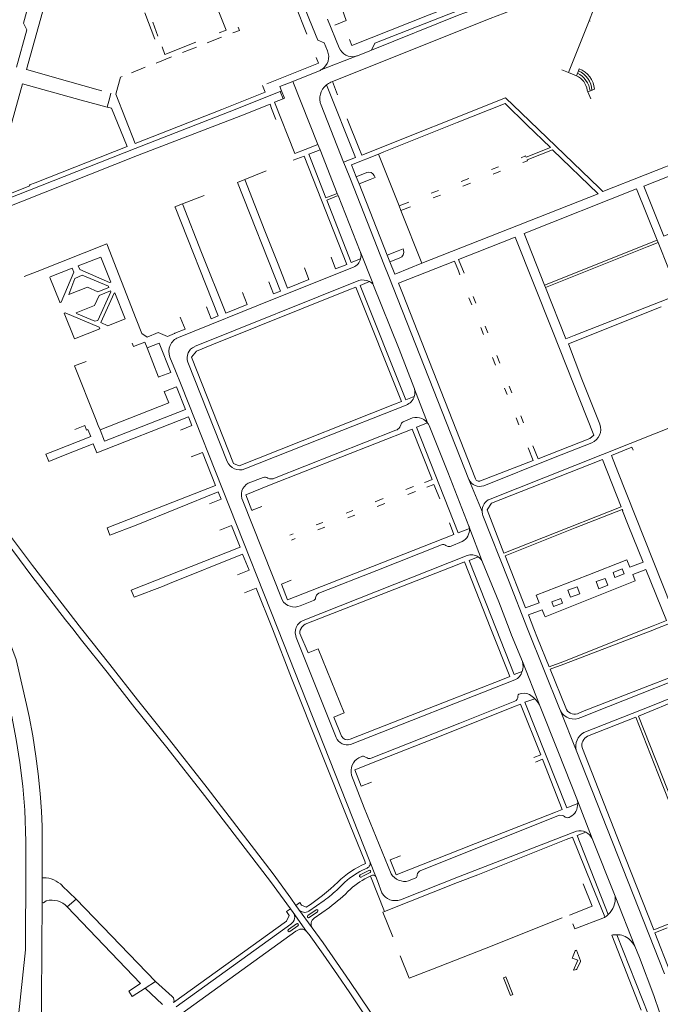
# Model space of a CAD drawing. Extents: x 145000 to 155000, y 457500 to 470000.
# Tile 454 of 548: x 154195 to 154455, y 464348 to 464747. Entities that reach past the tile are written whole.
import ezdxf

# ---------------------------------------------------------------- set-up
doc = ezdxf.new("R2010")
doc.units = 0
doc.header["$LTSCALE"] = 0.2
doc.header["$MEASUREMENT"] = 0
doc.layers.add('kant verharding', color=252, linetype='Continuous', lineweight=0)

msp = doc.modelspace()

# ---------------------------------------------------------------- linework, layer by layer
at = {"layer": 'kant verharding', "lineweight": 0}
for p, q in [((154429.95, 464757.59), (154425.83, 464747.01)), ((154306.51, 464753.4), (154311.24, 464741.55)), ((154245.45, 464750.15), (154249.51, 464739.45)), ((154319.63, 464747.69), (154324.4, 464735.96)), ((154193.39, 464728.12), (154197.6, 464743.31)), ((154250.72, 464740.8), (154248.67, 464746.48)), ((154425.83, 464747.01), (154417.47, 464725.97)), ((154425.83, 464747.01), (154426.18, 464746.87)), ((154270.82, 464738), (154276.61, 464740.28)), ((154275.71, 464742.06), (154278.5, 464743.17)), ((154266.4, 464736.26), (154260.77, 464734.04)), ((154319.6, 464734.82), (154318.26, 464738.09)), ((154256.35, 464732.3), (154250.07, 464729.83)), ((154317.26, 464727.18), (154331.2, 464732.6)), ((154331.06, 464732.56), (154331.2, 464732.6)), ((154331.84, 464732.81), (154337.55, 464735.1)), ((154240.02, 464725.87), (154245.65, 464728.09)), ((154214.14, 464722.48), (154197.42, 464727.22)), ((154235.6, 464724.13), (154236.28, 464724.4)), ((154305.52, 464722.34), (154315.99, 464726.56)), ((154417.47, 464725.97), (154414.71, 464727.1)), ((154226.48, 464718.98), (154214.14, 464722.48)), ((154315.69, 464696.8), (154305.52, 464722.34)), ((154319.17, 464720.95), (154319.08, 464720.88)), ((154321.61, 464722.27), (154321.03, 464722.03)), ((154321.61, 464722.27), (154323.73, 464716.93)), ((154228.06, 464718.54), (154226.48, 464718.98)), ((154230.13, 464711.95), (154231.26, 464715.88)), ((154231.26, 464715.88), (154231.74, 464717.56)), ((154300.41, 464718.29), (154300.99, 464718.52)), ((154300.41, 464718.29), (154301.6, 464715.32)), ((154300.99, 464718.52), (154302.2, 464715.57)), ((154302.2, 464715.57), (154301.6, 464715.32)), ((154425.02, 464718.77), (154425.28, 464718.16)), ((154425.28, 464718.16), (154426.47, 464715.34)), ((154298.61, 464706.85), (154296.95, 464711.31)), ((154317.02, 464712.75), (154326.18, 464689.56)), ((154327.6, 464707.22), (154332.35, 464695.34)), ((154310.56, 464694.77), (154315.69, 464696.8)), ((154316.58, 464694.56), (154315.69, 464696.8)), ((154242.5, 464692.25), (154153.66, 464657.07)), ((154198.6, 464678.22), (154241.6, 464695.11)), ((154323.56, 464676.9), (154316.58, 464694.56)), ((154329.35, 464688.53), (154340.34, 464692.88)), ((154340.34, 464692.88), (154348.71, 464671.81)), ((154398.21, 464691.33), (154400.06, 464692.08)), ((154400.06, 464692.08), (154400.25, 464691.6)), ((154326.18, 464689.56), (154326.92, 464687.7)), ((154326.92, 464687.7), (154328.9, 464682.67)), ((154331.32, 464683.56), (154329.35, 464688.53)), ((154386.21, 464686.6), (154389.03, 464687.71)), ((154398.95, 464689.47), (154400.8, 464690.11)), ((154400.8, 464690.11), (154400.64, 464690.53)), ((154286.09, 464682.53), (154294.74, 464686.03)), ((154331.32, 464683.56), (154335.57, 464685.35)), ((154332.43, 464680.78), (154331.32, 464683.56)), ((154389.82, 464685.86), (154386.92, 464684.73)), ((154283.12, 464681.34), (154286.09, 464682.53)), ((154328.9, 464682.67), (154342.55, 464648.16)), ((154336.96, 464682.54), (154332.43, 464680.78)), ((154343.85, 464651.87), (154332.43, 464680.78)), ((154376.97, 464682.95), (154373.9, 464681.75)), ((154374.62, 464679.89), (154377.63, 464681.04)), ((154160.1, 464662.99), (154198.6, 464678.22)), ((154260.8, 464672.62), (154269.59, 464676)), ((154318.98, 464675.11), (154323.56, 464676.9)), ((154319.35, 464674.18), (154323.93, 464675.97)), ((154323.93, 464675.97), (154323.56, 464676.9)), ((154332.9, 464653.29), (154323.93, 464675.97)), ((154361.77, 464676.97), (154364.72, 464678.12)), ((154362.49, 464675.08), (154365.44, 464676.22)), ((154352.62, 464673.35), (154348.71, 464671.81)), ((154348.71, 464671.81), (154349.45, 464669.93)), ((154353.27, 464671.44), (154349.45, 464669.93)), ((154349.45, 464669.93), (154357.94, 464648.56)), ((154409.16, 464668.75), (154357.94, 464648.56)), ((154201.76, 464645.2), (154230.02, 464656.36)), ((154230.02, 464656.36), (154241.95, 464625.86)), ((154407.71, 464639.62), (154453.42, 464657.92)), ((154449.43, 464655.22), (154453.79, 464656.98)), ((154453.42, 464657.92), (154453.79, 464656.98)), ((154332.99, 464653.01), (154332.9, 464653.29)), ((154348.35, 464653.6), (154343.85, 464651.87)), ((154344.93, 464649.1), (154343.85, 464651.87)), ((154408.09, 464638.64), (154449.43, 464655.22)), ((154342.55, 464648.16), (154344.52, 464643.17)), ((154344.93, 464649.1), (154345.35, 464649.27)), ((154345.35, 464649.27), (154348.92, 464650.67)), ((154357.94, 464648.56), (154347.31, 464644.29)), ((154372.75, 464645.39), (154371.18, 464649.36)), ((154375.07, 464644.45), (154372.86, 464650.02)), ((154196.47, 464643.1), (154201.76, 464645.2)), ((154373.39, 464643.78), (154372.75, 464645.39)), ((154265.66, 464614.65), (154332.28, 464641.53)), ((154344.52, 464643.17), (154377.06, 464560.73)), ((154408.09, 464638.64), (154407.71, 464639.62)), ((154272.7, 464615.37), (154328.34, 464637.71)), ((154379.64, 464561.04), (154350.05, 464636.41)), ((154377.05, 464634.48), (154378.15, 464631.69)), ((154378.79, 464635.06), (154379.87, 464632.37)), ((154381.81, 464622.38), (154382.93, 464619.52)), ((154383.6, 464623.02), (154384.7, 464620.22)), ((154246.37, 464614.11), (154251.06, 464602.26)), ((154221.63, 464608.66), (154216.98, 464606.81)), ((154257.89, 464604.86), (154255.66, 464610.44)), ((154278.88, 464568.08), (154262.94, 464608.4)), ((154386.58, 464610.28), (154387.8, 464607.16)), ((154388.38, 464611.01), (154389.62, 464607.88)), ((154216.98, 464606.81), (154225.47, 464585.49)), ((154260.18, 464599.13), (154257.89, 464604.86)), ((154251.6, 464602.47), (154251.06, 464602.26)), ((154253.38, 464596.38), (154253.88, 464596.58)), ((154299.43, 464500), (154260.18, 464599.13)), ((154354.95, 464597.46), (154354.73, 464598.15)), ((154354.97, 464597.38), (154354.95, 464597.46)), ((154354.97, 464597.38), (154360.23, 464583.67)), ((154391.47, 464597.86), (154392.51, 464595.21)), ((154393.3, 464598.64), (154394.38, 464595.92)), ((154346.78, 464591.26), (154290.88, 464569.11)), ((154225.47, 464585.49), (154226.59, 464582.67)), ((154350.31, 464584.13), (154353.2, 464585.37)), ((154396.26, 464585.73), (154397.33, 464582.96)), ((154398.12, 464586.51), (154399.21, 464583.72)), ((154472.26, 464587.17), (154442.42, 464575.34)), ((154226.59, 464582.67), (154227.29, 464580.93)), ((154298.1, 464561.27), (154347.4, 464580.77)), ((154349.01, 464582.01), (154349.35, 464582.87)), ((154442.42, 464575.34), (154385.6, 464552.78)), ((154401.06, 464573.52), (154403.09, 464568.37)), ((154402.99, 464574.34), (154405.08, 464569.14)), ((154403.09, 464568.37), (154381.77, 464560.1)), ((154287.48, 464559.23), (154293.49, 464561.56)), ((154295.45, 464561.28), (154296.1, 464561.02)), ((154377.06, 464560.73), (154382.38, 464547.74)), ((154351.4, 464556.61), (154354.52, 464557.82)), ((154355.34, 464555.82), (154352.2, 464554.61)), ((154301.18, 464511.79), (154285.26, 464552.04)), ((154338.91, 464551.67), (154342.18, 464552.94)), ((154292.95, 464549.73), (154289.02, 464548.19)), ((154327.17, 464547.05), (154329.91, 464548.12)), ((154342.94, 464550.98), (154339.77, 464549.75)), ((154330.75, 464546.21), (154327.92, 464545.11)), ((154314.98, 464542.23), (154317.68, 464543.3)), ((154318.49, 464541.41), (154315.71, 464540.33)), ((154377.06, 464541.71), (154382.58, 464527.14)), ((154377.09, 464541.62), (154377.06, 464541.71)), ((154305.71, 464538.59), (154304.31, 464538.04)), ((154306.46, 464536.7), (154305, 464536.11)), ((154369.8, 464533.59), (154374.26, 464535.47)), ((154368.17, 464533.64), (154367.64, 464533.95)), ((154309.71, 464503.43), (154376.29, 464529.84)), ((154283.13, 464522.01), (154287.77, 464523.87)), ((154310.6, 464501.91), (154372.3, 464526.06)), ((154304.84, 464519.78), (154300.89, 464518.24)), ((154407.96, 464504.97), (154444.55, 464519.5)), ((154285.96, 464514.71), (154290.68, 464516.6)), ((154297.33, 464500), (154290.68, 464516.6)), ((154313.89, 464511.55), (154308.57, 464509.41)), ((154314.91, 464513.11), (154314.81, 464512.6)), ((154407.75, 464505.43), (154407.96, 464504.97)), ((154457.21, 464503.43), (154451.88, 464501.28)), ((154299.43, 464500), (154336.8, 464405.54)), ((154306.75, 464500.12), (154306.72, 464500)), ((154308.82, 464500.12), (154308.75, 464500)), ((154414.05, 464467.07), (154400.75, 464500)), ((154448.71, 464500), (154415.1, 464486.73)), ((154452.35, 464499.79), (154415.51, 464485.75)), ((154451.88, 464501.28), (154448.71, 464500)), ((154452.91, 464500), (154452.35, 464499.79)), ((154457.82, 464501.92), (154452.91, 464500)), ((154311.74, 464490.32), (154308.38, 464498.16)), ((154398.72, 464486.77), (154405.66, 464469.22)), ((154415.1, 464486.73), (154409.65, 464484.58)), ((154415.51, 464485.75), (154410.02, 464483.66)), ((154416.36, 464467.94), (154410.02, 464483.66)), ((154329.02, 464453.09), (154395.73, 464479.29)), ((154397.02, 464473.33), (154396.87, 464472.7)), ((154397.25, 464473.51), (154397.02, 464473.33)), ((154445.85, 464464.58), (154466.28, 464473)), ((154325.27, 464456.42), (154322.14, 464464.18)), ((154414.2, 464466.74), (154414.05, 464467.07)), ((154414.05, 464467.07), (154414.2, 464466.74)), ((154420.56, 464450.81), (154414.2, 464466.74)), ((154423.11, 464466.44), (154421.06, 464465.58)), ((154422.99, 464451.82), (154423.14, 464451.46)), ((154333.83, 464448.29), (154332.35, 464447.74)), ((154403.34, 464447.79), (154406.2, 464448.94)), ((154456.36, 464359.94), (154420.56, 464450.81)), ((154404.04, 464445.96), (154406.93, 464447.12)), ((154337.49, 464437.85), (154333.25, 464436.22)), ((154420.84, 464431.02), (154427.05, 464414.93)), ((154349.19, 464407.89), (154345.05, 464406.23)), ((154334.8, 464405.72), (154335.11, 464404.8)), ((154333.89, 464402.05), (154335.68, 464402.91)), ((154337.85, 464400.05), (154336.89, 464399.65)), ((154339.23, 464399.46), (154339.02, 464399.71)), ((154339.91, 464397.7), (154339.23, 464399.46)), ((154203.76, 464388.87), (154203.84, 464399.01)), ((154203.84, 464399.01), (154204.35, 464399)), ((154217.64, 464390.28), (154211.98, 464395.71)), ((154324.05, 464394.67), (154325.79, 464396.32)), ((154339.91, 464397.7), (154341.7, 464392.87)), ((154352.54, 464397.69), (154355.53, 464398.89)), ((154204.28, 464388.86), (154203.76, 464388.87)), ((154204.28, 464388.86), (154205.48, 464389.61)), ((154213.98, 464387.12), (154217.64, 464390.28)), ((154217.64, 464390.28), (154249.81, 464356.92)), ((154306.76, 464387.77), (154307.91, 464386.2)), ((154312.11, 464385.41), (154318.21, 464389.78)), ((154304.57, 464386.42), (154305.69, 464384.94)), ((154311.16, 464377.21), (154305.69, 464384.94)), ((154313.42, 464378.64), (154307.91, 464386.2)), ((154311.69, 464383.63), (154314.97, 464385.97)), ((154315.55, 464385.11), (154312.24, 464382.81)), ((154320.39, 464386.93), (154314.19, 464382.53)), ((154258.18, 464346.61), (154304.79, 464380.18)), ((154303.77, 464377.95), (154307.03, 464380.31)), ((154307.62, 464379.5), (154304.36, 464377.13)), ((154306.81, 464377.23), (154260.45, 464343.85)), ((154447.01, 464345.15), (154434.99, 464375.66)), ((154449.87, 464343.36), (154437.01, 464375.86)), ((154245.58, 464354.18), (154249.81, 464356.92)), ((154249.81, 464356.92), (154256.62, 464350.72)), ((154252.69, 464347.49), (154245.58, 464354.18)), ((154257.12, 464348.28), (154256.91, 464348.59))]:
    msp.add_line(p, q, dxfattribs=at)
at = {"layer": 'kant verharding', "lineweight": 0, "flags": 128}
for points in [[(154197.42, 464727.22), (154211.34, 464777.34), (154245.71, 464767.8)], [(154262.7, 464772.9), (154262.79, 464772.87), (154266.24, 464774.23), (154278.5, 464743.17)], [(154197.6, 464743.31), (154196.16, 464746.07), (154202.49, 464768.83), (154205.14, 464770.33)], [(154392.13, 464761.61), (154360.85, 464749.41), (154329.5, 464736.96), (154328.52, 464739.42)], [(154309.98, 464753.21), (154312.26, 464747.37), (154315.64, 464739.05), (154318.26, 464738.09)], [(154402.65, 464754.38), (154385.7, 464747.85), (154321.61, 464722.27)], [(154382.54, 464754.99), (154368.93, 464749.7), (154338.79, 464737.83), (154337.55, 464735.1)], [(154325.97, 464750.64), (154326.45, 464749.4), (154327.23, 464747.05), (154322.63, 464745.23)], [(154377.64, 464751.03), (154373.05, 464749.34), (154337.55, 464735.1)], [(154281.25, 464742.05), (154283.88, 464743.05), (154283.37, 464744.33)], [(154266.23, 464738.32), (154253.6, 464733.29), (154252.45, 464736.4)], [(154315, 464732.03), (154315.96, 464729.79), (154294.98, 464721.44)], [(154417.47, 464725.97), (154420.64, 464724.66), (154421.45, 464726.69), (154421.78, 464727.51)], [(154241.54, 464697.21), (154233.66, 464717.14), (154235.6, 464724.13)], [(154184.67, 464690.84), (154187.12, 464690.17), (154195.81, 464721.42), (154219.57, 464714.77), (154230.13, 464711.95)], [(154293.23, 464720.76), (154294.27, 464717.94), (154276.68, 464710.92), (154241.54, 464697.21)], [(154305.52, 464722.34), (154300.26, 464720.29), (154300.99, 464718.52)], [(154319.17, 464720.95), (154331.05, 464691.42), (154326.18, 464689.56)], [(154241.6, 464695.11), (154279.69, 464709.96), (154300.41, 464718.29)], [(154301.6, 464715.32), (154298.08, 464713.91), (154306.35, 464693.1), (154310.56, 464694.77)], [(154332.35, 464695.34), (154333.52, 464692.41), (154391.9, 464715.67), (154398.3, 464709.59), (154429.9, 464679.15)], [(154425.28, 464718.16), (154426.99, 464718.78), (154428, 464719.15)], [(154429.9, 464679.15), (154431.45, 464677.66), (154500.14, 464704.71), (154522.42, 464713.52), (154521.69, 464715.4)], [(154230.13, 464711.95), (154231.93, 464711.47), (154238.26, 464695.9), (154200.9, 464681.12)], [(154296.95, 464711.31), (154296.3, 464713.08), (154284.38, 464708.41), (154242.5, 464692.25)], [(154340.34, 464692.88), (154342.45, 464693.78), (154372.21, 464705.66), (154391.78, 464713.37)], [(154391.78, 464713.37), (154400.54, 464704.71), (154410.11, 464695.46), (154400.25, 464691.6)], [(154459.48, 464660.89), (154459.35, 464660.91), (154456.09, 464659.58), (154448.01, 464679.84), (154485.75, 464694.67), (154524, 464709.8), (154532.07, 464689.46), (154528.2, 464687.97)], [(154305.62, 464690.33), (154310.12, 464692.07), (154327.45, 464648.01), (154322.92, 464646.2), (154321.07, 464650.95)], [(154316.58, 464694.56), (154312.07, 464692.77), (154318.98, 464675.11)], [(154400.64, 464690.53), (154410.99, 464694.61), (154429.52, 464676.77), (154409.16, 464668.75)], [(154338.55, 464684.12), (154338.91, 464683.29), (154336.96, 464682.54)], [(154162.64, 464665.86), (154176.46, 464671.16), (154188.91, 464676.02), (154198.83, 464679.95), (154198.68, 464680.39), (154200.9, 464681.12)], [(154295.85, 464640.91), (154297.74, 464636.07), (154300.49, 464637.15), (154283.12, 464681.34)], [(154299.33, 464648.83), (154294.25, 464661.66), (154286.09, 464682.53)], [(154407.71, 464639.62), (154399.4, 464660.59), (154445.1, 464678.79), (154453.42, 464657.92)], [(154257.72, 464671.28), (154257.67, 464671.41), (154260.8, 464672.62)], [(154285.1, 464636.7), (154287.08, 464631.79), (154278.31, 464628.27), (154268.51, 464652.9), (154260.8, 464672.62)], [(154319.35, 464674.18), (154329.27, 464648.82), (154333.08, 464650.3)], [(154270.48, 464630.82), (154272.42, 464625.97), (154275.27, 464627.12), (154257.72, 464671.28)], [(154372.86, 464650.02), (154380.37, 464652.97), (154395.77, 464659.13), (154410.9, 464621.1), (154427.67, 464578.71), (154426.06, 464577.31), (154405.08, 464569.14)], [(154453.79, 464656.98), (154462.22, 464635.84), (154457.76, 464634.09)], [(154332.99, 464653.01), (154337.98, 464640.39), (154337.97, 464640.2)], [(154350.52, 464653.84), (154350.29, 464654.34), (154348.35, 464653.6)], [(154218.4, 464647.43), (154227.6, 464651.02), (154231.61, 464640.89)], [(154218.4, 464647.43), (154219.06, 464645.98), (154231.12, 464640.72), (154231.61, 464640.89)], [(154310.24, 464646.67), (154312.11, 464641.88), (154303.45, 464638.42), (154299.33, 464648.83)], [(154347.31, 464644.29), (154346.89, 464644.12), (154344.93, 464649.1)], [(154350.05, 464636.41), (154348.47, 464640.43), (154371.18, 464649.36)], [(154211.04, 464632.56), (154210.95, 464632.67), (154206.94, 464642.73), (154207.06, 464643), (154215.94, 464646.47)], [(154215.94, 464646.47), (154216.61, 464644.91), (154211.52, 464632.72), (154211.04, 464632.56)], [(154214.57, 464635.84), (154217.05, 464642.36), (154220.06, 464643.65), (154230.7, 464639.2), (154230.81, 464638.74), (154226.41, 464636.98), (154222.14, 464638.8), (154214.57, 464635.84)], [(154259.08, 464618.41), (154297.96, 464634.07), (154330.18, 464646.98)], [(154336.67, 464641.07), (154332.86, 464639.52), (154351.41, 464593.07), (154354.85, 464594.46)], [(154337.97, 464640.2), (154348.7, 464613.59), (154354.73, 464598.15)], [(154225.14, 464624.97), (154226.35, 464625.31), (154231.66, 464636.87), (154231.49, 464637.29), (154226.89, 464635.47), (154225.11, 464631.41), (154217.64, 464628.43), (154217.8, 464628.1), (154225.14, 464624.97)], [(154233.35, 464636.51), (154232.98, 464636.35), (154227.6, 464624.41), (154230.46, 464623.12)], [(154233.35, 464636.51), (154237.54, 464625.91), (154230.46, 464623.12)], [(154328.34, 464637.71), (154331.08, 464638.81), (154349.64, 464592.39), (154346.78, 464591.26)], [(154457.76, 464634.09), (154419.75, 464619.13), (154416.32, 464617.85), (154408.09, 464638.64)], [(154212.72, 464628.25), (154213.12, 464628.44), (154226.94, 464622.56), (154227.2, 464621.83)], [(154227.2, 464621.83), (154216.89, 464617.77), (154212.72, 464628.25)], [(154430.12, 464583.15), (154422.9, 464601.47), (154417.42, 464615.83), (154455.04, 464630.8)], [(154259.83, 464626.67), (154261.81, 464621.73), (154257.71, 464620.16), (154257.45, 464619.98), (154254.62, 464618.83), (154250.92, 464620.36), (154246.4, 464618.52), (154244.22, 464619.99), (154241.95, 464625.86)], [(154240.31, 464616.03), (154240.81, 464614.71), (154245.41, 464616.45), (154246.37, 464614.11)], [(154246.37, 464614.11), (154251.28, 464616.13), (154256.03, 464604.2), (154251.6, 464602.47)], [(154290.88, 464569.11), (154283.74, 464566.28), (154281.52, 464567.14), (154264.36, 464610.4), (154266.41, 464612.85), (154272.7, 464615.37)], [(154253.88, 464596.58), (154258.36, 464598.36), (154262.02, 464589.16), (154229.16, 464576.23), (154227.29, 464580.93)], [(154227.29, 464580.93), (154255.15, 464591.88), (154253.38, 464596.38)], [(154145.71, 464592.27), (154154.13, 464581.57), (154161.78, 464571.74), (154172.98, 464557.01), (154191.93, 464531.85), (154199.63, 464521.43), (154213.32, 464503.66), (154216.2, 464500)], [(154147.91, 464593.68), (154156.19, 464583.19), (154159.79, 464578.53), (154167.1, 464569.26), (154174.99, 464558.83), (154199.81, 464525.81), (154219.7, 464500)], [(154351.59, 464590.93), (154316.48, 464577.08), (154286.05, 464564.99)], [(154259.99, 464580.78), (154264.55, 464582.59), (154263.14, 464586.12), (154225.98, 464571.56), (154224.52, 464575.22), (154212.46, 464570.44), (154206.5, 464568.01), (154205.33, 464571.01), (154208.84, 464572.32), (154223.49, 464578.16), (154222.35, 464580.98)], [(154360.23, 464583.67), (154355.77, 464581.89), (154372.61, 464539.08), (154377.21, 464540.87)], [(154217.01, 464580.97), (154221.16, 464582.59), (154221.86, 464580.79), (154222.35, 464580.98)], [(154296.09, 464558.34), (154353.93, 464581.18), (154362.05, 464560.66), (154359.17, 464559.53), (154359.13, 464559.64)], [(154377.06, 464541.71), (154368.42, 464563.63), (154360.84, 464582.57)], [(154383.02, 464558.16), (154411.38, 464569.51), (154426.87, 464575.64)], [(154264.27, 464569.9), (154268.86, 464571.73), (154274.19, 464558.32), (154230.17, 464541.03), (154231.29, 464538.08), (154241.91, 464542.16), (154275.28, 464555.73), (154276.47, 464552.71), (154271.76, 464550.85)], [(154462.78, 464500), (154437.53, 464563.81), (154434.85, 464570.46), (154443.22, 464573.77), (154443.72, 464572.64)], [(154433.66, 464547.53), (154438.87, 464549.59), (154431.24, 464568.85), (154426.05, 464566.8)], [(154426.05, 464566.8), (154386.15, 464551.04), (154384.39, 464548.42), (154391.26, 464530.83), (154433.66, 464547.53)], [(154289.02, 464548.19), (154288.9, 464548.14), (154286.41, 464554.52), (154296.09, 464558.34)], [(154365.22, 464552.88), (154362.82, 464558.7), (154359.89, 464557.63)], [(154441.13, 464528.08), (154425.29, 464521.85), (154404.29, 464513.75), (154405.54, 464510.65), (154399.97, 464508.54), (154391.7, 464529.7), (154420.17, 464541.03), (154439.3, 464548.49), (154439.47, 464548.07), (154439.36, 464548.02), (154441.73, 464542.17)], [(154382.73, 464546.15), (154393.09, 464519.83), (154400.75, 464500)], [(154275.87, 464540.13), (154280.67, 464542.02), (154284.12, 464533.24), (154239.98, 464515.83)], [(154300.89, 464518.24), (154303.44, 464511.79), (154334.16, 464523.86), (154370.87, 464538.35), (154369.09, 464543.06)], [(154441.13, 464528.08), (154442.39, 464525.04), (154447.81, 464527.18), (154441.73, 464542.17)], [(154365.92, 464534.23), (154339.64, 464523.73), (154316.73, 464514.76)], [(154287.77, 464523.87), (154285.18, 464530.33), (154255.48, 464518.47), (154252.58, 464517.26), (154241.2, 464512.88), (154239.98, 464515.83)], [(154380.83, 464529.3), (154377.09, 464527.84), (154388.15, 464500)], [(154372.3, 464526.06), (154375.27, 464527.22), (154385.94, 464500)], [(154382.58, 464527.14), (154389.14, 464510.98), (154393.36, 464500)], [(154440.06, 464522.39), (154436.25, 464520.96), (154435.53, 464522.92), (154439.29, 464524.38), (154440.06, 464522.39)], [(154444.55, 464519.5), (154443.55, 464522.09), (154448.85, 464524.18), (154457.21, 464503.43)], [(154433.45, 464517.77), (154429.79, 464516.34), (154428.71, 464519.23), (154432.35, 464520.57), (154433.45, 464517.77)], [(154422.01, 464514.29), (154418.29, 464512.86), (154417.22, 464515.72), (154420.97, 464517.18), (154422.01, 464514.29)], [(154414.3, 464512.41), (154410.63, 464511.01), (154411.38, 464509.13), (154415.01, 464510.53), (154414.3, 464512.41)], [(154403.39, 464500), (154401.19, 464505.71), (154406.7, 464507.73), (154407.75, 464505.43)], [(154179.94, 464500), (154182.95, 464494.4), (154184.96, 464488.9), (154186.04, 464485.6), (154187.52, 464479.12), (154189.33, 464472.98), (154191.46, 464464.47), (154193.26, 464455.17), (154194.79, 464445.78), (154196.01, 464436.12), (154196.73, 464426.43), (154197.12, 464413.73), (154197.15, 464403.14), (154197.02, 464369.67), (154193.89, 464340.36), (154193.52, 464261.67)], [(154203.84, 464399.01), (154203.86, 464411.25), (154203.79, 464419.83), (154203.5, 464426.07), (154202.93, 464433.25), (154202.18, 464441.23), (154201.24, 464448.36), (154199.98, 464456.58), (154198.49, 464464.51), (154197.43, 464469.32), (154193.18, 464487.59), (154191.95, 464491.33), (154189.88, 464496.98), (154188.64, 464500)], [(154304.57, 464386.42), (154296.46, 464397.4), (154269.76, 464432.4), (154254.43, 464451.85), (154241.37, 464468.05), (154230.24, 464482.44), (154219.78, 464495.45), (154216.2, 464500)], [(154219.74, 464500), (154231.32, 464485.56), (154242.45, 464471.17), (154255.52, 464454.98), (154270.84, 464435.52), (154297.54, 464400.53), (154304.78, 464390.76), (154306.76, 464387.77)], [(154297.33, 464500), (154305.01, 464480.07), (154328.87, 464420.38), (154334.8, 464405.72)], [(154385.94, 464500), (154393.66, 464480.7), (154390.66, 464479.51)], [(154388.15, 464500), (154395.41, 464481.55), (154398.64, 464482.71)], [(154398.72, 464486.77), (154394.31, 464497.53), (154393.36, 464500)], [(154409.65, 464484.58), (154404.92, 464496.27), (154403.39, 464500)], [(154306.54, 464498.47), (154306.76, 464497.17), (154306.91, 464496.54), (154323.16, 464455.92)], [(154510.06, 464492.35), (154507.85, 464497.92), (154471.96, 464483.66), (154433.62, 464468.51), (154422.47, 464464.05)], [(154322.14, 464464.18), (154326.38, 464465.89), (154315.86, 464491.94), (154311.74, 464490.32)], [(154390.66, 464479.51), (154367.17, 464470.23), (154328.79, 464455.23)], [(154459.82, 464480.76), (154448.62, 464476.44), (154423.11, 464466.44)], [(154403.78, 464471.65), (154399.73, 464470.29), (154416.71, 464427.44), (154421.19, 464429.1)], [(154423.61, 464457.9), (154451.59, 464468.89), (154466.17, 464474.88)], [(154395.62, 464470.63), (154373.33, 464461.73), (154337.3, 464447.53)], [(154395.09, 464468.33), (154365.71, 464456.65), (154340.65, 464446.74)], [(154406.2, 464448.94), (154397.95, 464469.47), (154395.09, 464468.33)], [(154420.84, 464431.02), (154413.34, 464449.78), (154405.66, 464469.22)], [(154445.85, 464464.58), (154476.28, 464387.52), (154494.42, 464394.77), (154499.45, 464396.7), (154470.4, 464470.11)], [(154423.14, 464451.46), (154438.33, 464412.73), (154452.08, 464377.86), (154475.27, 464387.03), (154453.7, 464441.47), (154444.76, 464464.17), (154425.15, 464456.43)], [(154335.69, 464447.63), (154334.76, 464448.13), (154334.22, 464448.33), (154333.83, 464448.29)], [(154340.65, 464446.74), (154330.71, 464442.82), (154333.25, 464436.22)], [(154412.13, 464425.57), (154414.87, 464426.64), (154406.93, 464447.12)], [(154329.33, 464440.63), (154334.54, 464427.35), (154345.42, 464400.62)], [(154345.05, 464406.23), (154347.48, 464400.14), (154384.88, 464414.89), (154412.13, 464425.57)], [(154357.52, 464401.97), (154413.8, 464424.46), (154414.99, 464424.29), (154415.41, 464424.12), (154415.77, 464423.85)], [(154349.26, 464390.07), (154373.5, 464399.59), (154420.65, 464417.96)], [(154416.55, 464414.52), (154419.13, 464415.44), (154426.78, 464396.36), (154432.16, 464383.07), (154432.1, 464382.87), (154419.98, 464378.22), (154419.17, 464380.27)], [(154424.44, 464417.49), (154420.97, 464416.17), (154433.61, 464384.05)], [(154342.7, 464385.3), (154372.34, 464397.02), (154380.58, 464400.23), (154416.55, 464414.52)], [(154427.05, 464414.93), (154436.42, 464391.46), (154444.36, 464371.25), (154446.21, 464366.54), (154452.06, 464351.21), (154454.39, 464344.38)], [(154336.8, 464405.54), (154339.06, 464399.81), (154339.02, 464399.71)], [(154336.44, 464401.95), (154333.73, 464400.6), (154332.86, 464400.11)], [(154333.35, 464399.23), (154334.2, 464399.73), (154336.88, 464401.05)], [(154336.89, 464399.65), (154337.04, 464399.57), (154342.7, 464385.3)], [(154417.87, 464383.78), (154427.11, 464387.4), (154423.44, 464396.56)], [(154207.06, 464261.83), (154206.86, 464262.7), (154206.62, 464264.34), (154205.84, 464278.89), (154204.25, 464299.64), (154203.92, 464304.79), (154203.68, 464310.24), (154203.53, 464315.76), (154203.46, 464326.33), (154203.63, 464370.76), (154203.76, 464388.87)], [(154310.97, 464387.01), (154309.09, 464387.91), (154308.38, 464388.93), (154306.76, 464387.77)], [(154213.98, 464387.12), (154243.75, 464356.08), (154238.96, 464352.96), (154240.37, 464350.78), (154245.58, 464354.18)], [(154257.12, 464348.28), (154303.04, 464381.37), (154304.08, 464383.61), (154303.03, 464385.29), (154304.57, 464386.42)], [(154346.1, 464374.94), (154342.1, 464385.06), (154342.7, 464385.3)], [(154414.84, 464382.65), (154384.08, 464370.45), (154362.3, 464361.91)], [(154411.13, 464209.82), (154407.59, 464217.38), (154401.39, 464230.06), (154395.85, 464241.21), (154389.02, 464254.3), (154386.62, 464258.71), (154381.18, 464268.32), (154375.43, 464278.08), (154362.81, 464299.08), (154357.55, 464307.44), (154351.76, 464316.8), (154339.57, 464335.93), (154334.41, 464343.79), (154328.65, 464352.21), (154323.73, 464359.57), (154317.88, 464367.94), (154312.12, 464375.96), (154311.16, 464377.21)], [(154313.42, 464378.64), (154317.83, 464372.52), (154328.7, 464356.79), (154336.76, 464344.82), (154343.45, 464334.75), (154349, 464326.14), (154363.55, 464302.91), (154370.87, 464290.87), (154377.5, 464279.85), (154383.68, 464269.24), (154389.57, 464258.98), (154394.08, 464250.62), (154404.17, 464230.98), (154408.39, 464222.36), (154413.77, 464211.03)], [(154458.86, 464360.42), (154452.56, 464376.65), (154457.52, 464378.63)], [(154420.68, 464369.6), (154420.33, 464369.47), (154420.11, 464369.25), (154419.02, 464366.58), (154418.99, 464366.39), (154419.1, 464366.29), (154421.25, 464365.47), (154419.54, 464361.52), (154420.1, 464361.53), (154420.7, 464361.68), (154420.88, 464361.81), (154422.3, 464365.01), (154422.35, 464365.25), (154420.68, 464369.6)], [(154362.3, 464361.91), (154352.76, 464358.17), (154349.07, 464367.29)], [(154392.07, 464358.77), (154391.05, 464358.36), (154393.9, 464351.12), (154394.87, 464351.56), (154392.07, 464358.77)]]:
    msp.add_lwpolyline(points, dxfattribs=at)
at = {"layer": 'kant verharding', "lineweight": 0}
for centre, radius, start, end in [((154329.72, 464738.14), 5.74, 202.3003, 283.4931), ((154313.97, 464732.36), 6.14, 302.3983, 23.5819), ((154330.21, 464736.82), 4.33, 283.2481, 292.17), ((154418.33, 464718.45), 9.69, 4.1262, 69.1891), ((154314.06, 464732.16), 5.92, 289.0078, 302.7073), ((154417.75, 464717.94), 7.31, 6.4438, 66.7499), ((154416.83, 464717.32), 9.45, 7.1397, 63.2812), ((154417.61, 464718.1), 9.4, 4.1628, 65.9272), ((154323.65, 464715.39), 7.15, 129.7848, 201.6956), ((154323.51, 464715.68), 6.82, 111.3213, 129.4449), ((154336.38, 464683.08), 2.41, 25.7927, 109.5865), ((154328.62, 464651.51), 4.62, 344.7711, 18.8655), ((154348.13, 464653.07), 2.52, 288.2996, 17.8331), ((154328.4, 464651.46), 4.82, 291.7111, 345.9955), ((154333.88, 464635.58), 6.16, 63.0406, 105.05), ((154334.23, 464636.01), 5.62, 48.2934, 64.2449), ((154261.34, 464612.72), 6.12, 111.6769, 201.8634), ((154267.48, 464610.14), 4.86, 112.0575, 201.0064), ((154349.76, 464596.12), 5.36, 341.9326, 13.5959), ((154349.57, 464596.06), 5.52, 291.3926, 343.089), ((154351.61, 464582.15), 2.37, 123.4488, 162.3613), ((154355.69, 464580.3), 5.65, 36.5888, 116.1759), ((154354.56, 464579.77), 6.88, 24.0722, 34.5339), ((154346.83, 464583.16), 2.46, 283.3191, 332.1688), ((154424.74, 464581.02), 5.79, 291.5782, 21.5297), ((154284.01, 464570.1), 5.51, 201.5623, 291.7456), ((154294.16, 464559.28), 2.38, 57.1191, 106.3915), ((154296.83, 464563.23), 2.33, 251.5293, 302.7701), ((154381.43, 464562.66), 4.77, 203.8617, 289.4791), ((154381.17, 464561.63), 1.64, 201.2987, 291.3125), ((154289.95, 464554.53), 5.31, 117.773, 207.8815), ((154387.49, 464548.02), 5.11, 111.6142, 183.2009), ((154387.38, 464548.01), 5, 183.0622, 201.7816), ((154371.76, 464540.34), 5.47, 297.1335, 5.5832), ((154374.01, 464540.75), 3.2, 2.2396, 15.761), ((154366.45, 464532.07), 2.22, 57.7318, 103.9267), ((154369.05, 464535.74), 2.28, 247.0679, 289.1534), ((154378.06, 464525.34), 4.84, 55.0905, 111.4898), ((154378.22, 464525.39), 4.7, 21.857, 56.2867), ((154306.23, 464514.81), 5.89, 210.934, 293.4282), ((154313.56, 464512.77), 1.26, 285.3468, 352.3818), ((154317.42, 464512.17), 2.68, 104.8128, 159.5938), ((154311.74, 464498.64), 5.2, 112.938, 163.4085), ((154311.7, 464498.64), 5.16, 164.7439, 181.9189), ((154312.32, 464498.32), 3.94, 154.8314, 182.3086), ((154312.36, 464498.37), 3.95, 116.4627, 153.6017), ((154392.81, 464484.84), 6.21, 339.9388, 18.0263), ((154392.8, 464484.74), 6.19, 298.2802, 340.8575), ((154394.86, 464472.51), 2.02, 291.9423, 5.4478), ((154399.34, 464468.5), 5.43, 65.4486, 112.6531), ((154394.47, 464462.5), 13.05, 44.5223, 56.8989), ((154394.75, 464462.7), 12.71, 30.8653, 44.7671), ((154419.93, 464469.2), 3.79, 199.4061, 287.2396), ((154419.73, 464469.67), 6.26, 207.9488, 295.9934), ((154327.71, 464457.87), 4.95, 203.1939, 285.3768), ((154327.72, 464457.88), 2.86, 210.8774, 292.0188), ((154426.91, 464452.28), 6.52, 120.4271, 193.0158), ((154427.02, 464452.75), 4.13, 116.9226, 192.9714), ((154335.63, 464442.15), 6.48, 120.4106, 193.6244), ((154336.59, 464449.05), 1.68, 237.676, 294.9984), ((154415.21, 464428.92), 5.99, 298.7497, 1.7515), ((154415.37, 464429.02), 5.83, 0.8589, 20.1497), ((154417.01, 464425.17), 1.81, 226.4866, 282.5841), ((154417.14, 464425.06), 1.68, 279.0385, 304.2458), ((154421.89, 464412.39), 5.7, 63.4997, 102.5486), ((154421.97, 464412.36), 5.69, 26.8529, 64.3859), ((154348.01, 464373.56), 33.81, 112.4329, 135.6117), ((154334.93, 464404.78), 2.02, 291.9331, 21.9957), ((154346.72, 464375.37), 29.61, 115.6634, 134.9637), ((154353.35, 464366.17), 37.31, 116.1816, 130.9263), ((154333.12, 464399.68), 0.506, 120.9543, 297.2429), ((154336.69, 464401.52), 0.497, 292.3057, 119.7921), ((154338.11, 464398.76), 1.32, 46.3143, 101.3947), ((154350.97, 464403.98), 6.48, 211.1739, 284.0561), ((154354.55, 464400.03), 1.5, 310.6088, 3.028), ((154358.33, 464399.83), 2.29, 110.6182, 173.0565), ((154204.26, 464388.27), 10.73, 43.9192, 89.4917), ((154262.94, 464460.91), 88.13, 303.0182, 313.7143), ((154293.96, 464424.66), 42.49, 304.803, 315.1006), ((154275.52, 464447.06), 75.02, 306.7266, 315.3707), ((154347.11, 464395.87), 6.19, 208.9807, 290.3064), ((154427.29, 464390.68), 9.16, 313.6436, 4.8889), ((154207.68, 464381.38), 8.51, 42.3375, 105.009), ((154302.98, 464382.99), 3.34, 302.862, 35.6834), ((154310.44, 464388.09), 3.16, 216.8318, 301.914), ((154311.97, 464383.23), 0.494, 124.4142, 303.7374), ((154315.24, 464385.53), 0.519, 306.7761, 121.0635), ((154427.84, 464389.89), 8.21, 301.259, 314.6796), ((154307.32, 464379.9), 0.5, 306.8727, 125.7212), ((154315.86, 464380.17), 2.88, 125.4227, 212.2352), ((154304.09, 464377.55), 0.509, 127.955, 303.1727), ((154308.97, 464375.08), 3.05, 44.3007, 135.225), ((154436.9, 464366.71), 9.15, 89.3068, 102.0187), ((154437.04, 464366.81), 9.05, 72.7901, 90.1546), ((154436, 464366.69), 9.52, 28.6502, 67.0449), ((154255.3, 464349.17), 2.03, 334.0126, 49.4921)]:
    msp.add_arc(centre, radius, start, end, dxfattribs=at)

doc.saveas('drawing.dxf')
